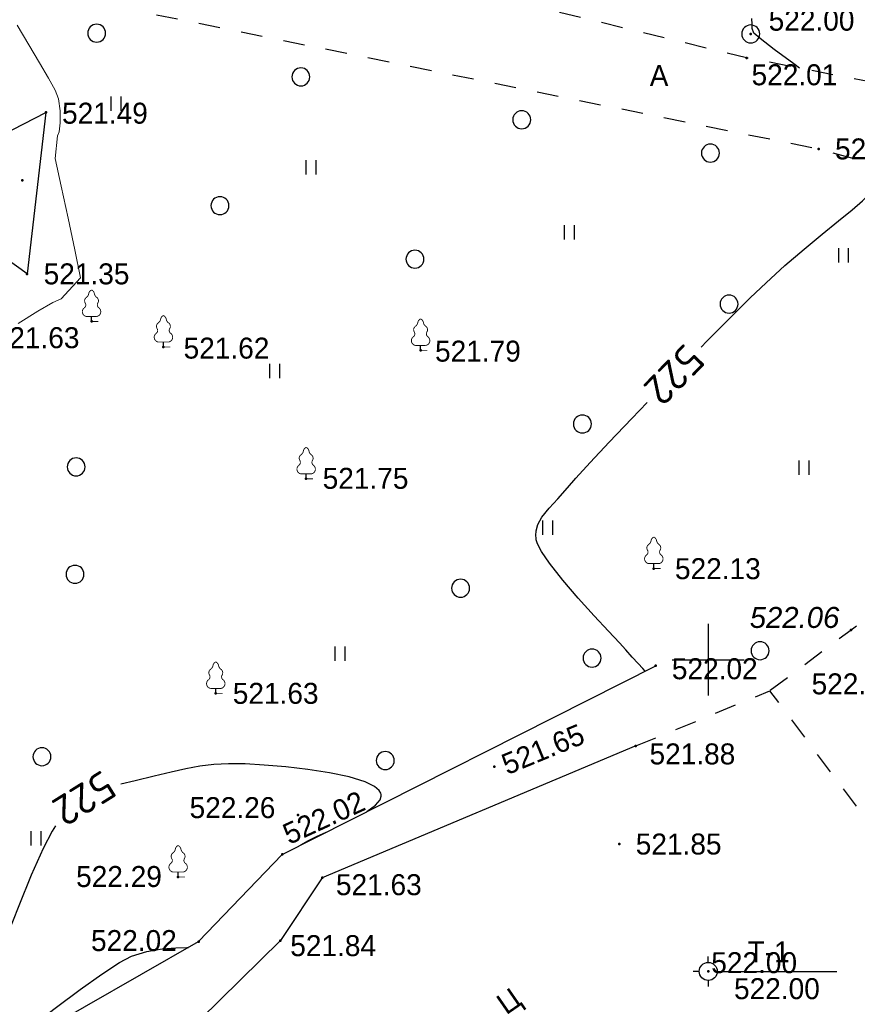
# Model space of a CAD drawing. Header units: millimetres. Extents: x -1999051 to 910003, y -179169 to 459591.
# Tile 369 of 656: x -1776276 to -1741334, y 22313 to 63400. Entities that reach past the tile are written whole.
import ezdxf

# ---------------------------------------------------------------- set-up
doc = ezdxf.new("R2010")
doc.units = ezdxf.units.MM
doc.linetypes.add('Д_ТРОТ_ТРУБА', pattern=[3, 1.5, -1.5])
doc.linetypes.add('ДОРОГИ_СТРОЯЩ', pattern=[9, 8, -1])
for name, color, linetype in [('(001) Сетка', 92, 'Continuous'), ('(003) Пункты', 7, 'Continuous'), ('(004) Точки рельефа', 7, 'Continuous'), ('(004a) Точки рельефа (отк.)', 7, 'Continuous'), ('(022) Возд. Линии', 7, 'Continuous'), ('(025) Дорога', 7, 'Continuous'), ('(031) Горизонтали', 42, 'Continuous'), ('(035) Откосы', 7, 'Continuous'), ('(036) Растительность', 7, 'Continuous'), ('(038) Деревья', 7, 'Continuous'), ('C-TOPO-MAJR', 9, 'Continuous')]:
    doc.layers.add(name, color=color, linetype=linetype)
doc.layers.add('(032) Горизонтали утолщенные', color=32, linetype='Continuous', lineweight=30)
doc.styles.add('BM-431', font='txt')
doc.styles.add('D-431', font='txt')
doc.styles.add('S', font='txtwr', dxfattribs={"oblique": 15})
doc.styles.get("Standard").update_dxf_attribs({"font": 'isocpeui.ttf'})
doc.styles.add('СПДС', font='isocpeur.ttf')
doc.linetypes.add('ОТКОСЫ_НЕУКР', pattern='A,0.5,["|",Standard,S=1.2,R=0,X=0,Y=-1.2],1,["|",Standard,S=0.5,R=0,X=0,Y=-0.5],0.5', length=2)
doc.linetypes.add('ОТКОСЫ_УКРЕП', pattern='A,0.5,["|",Standard,S=1.2,R=0,X=0,Y=-1.2],0.8,[".",Standard,S=1,R=0.1,X=0.1,Y=-1.2],0.1,["|",Standard,S=0.5,R=0,X=0,Y=-0.5],0', length=1.4)

# ---------------------------------------------------------------- blocks, each defined once
blk = doc.blocks.new('d')
at = {"layer": '(038) Деревья'}
blk.add_ellipse((0, 0), major_axis=(0.265, 0.265), ratio=1, start_param=5.497787, end_param=11.780972, dxfattribs=at)
blk = doc.blocks.new('I04010')
for p, q in [((-0.412273, 0.007146), (-0.412273, 1.207146)), ((0.387727, 1.207146), (0.387727, 0.007146))]:
    blk.add_line(p, q)
blk = doc.blocks.new('Setka')
at = {"layer": '(001) Сетка'}
for p, q in [((0, 1.5), (0, -1.5)), ((-1.5, 0), (1.5, 0))]:
    blk.add_line(p, q, dxfattribs=at)
blk = doc.blocks.new('karagach-flat-25-flat-1')
at = {"layer": '(038) Деревья', "const_width": 0.0375}
for points in [[(0, 1.312, 0.246034), (-0.117, 1.159, 0.489079)], [(0, 1.312, -0.246034), (0.117, 1.159, -0.489079)], [(-0.208, 1.009, 0.430853), (-0.255, 0.753, 0.548276)], [(-0.208, 1.009, 0.181567), (-0.117, 1.159, 0.303004)], [(0.208, 1.009, -0.181567), (0.117, 1.159, -0.303004)], [(0.208, 1.009, -0.430853), (0.255, 0.753, -0.548276)], [(-0.315, 0.559, 0.626949), (-0.218, 0.206, 0.702465)], [(-0.315, 0.559, 0.383603), (-0.255, 0.753, 0.352912)], [(0.315, 0.559, -0.626949), (0.218, 0.206, -0.702465)], [(0.315, 0.559, -0.383603), (0.255, 0.753, -0.352912)]]:
    blk.add_lwpolyline(points, format="xyb", dxfattribs=at)
for points in [[(0, 0.206), (-0.218, 0.206)], [(0, 0), (0, 0.206)], [(0, 0.206), (0.218, 0.206)], [(0, 0), (0.281, 0)]]:
    blk.add_lwpolyline(points, dxfattribs=at)
at = {"layer": '(038) Деревья'}
blk.add_lwpolyline([(0, 0), (0, 0.206)], dxfattribs=at)
blk = doc.blocks.new('karagach-flat-32')
at = {"layer": '(038) Деревья', "const_width": 0.0375}
for points in [[(0, 1.312, 0.246034), (-0.117, 1.159, 0.489079)], [(0, 1.312, -0.246034), (0.117, 1.159, -0.489079)], [(-0.208, 1.009, 0.430853), (-0.255, 0.753, 0.548276)], [(-0.208, 1.009, 0.181567), (-0.117, 1.159, 0.303004)], [(0.208, 1.009, -0.181567), (0.117, 1.159, -0.303004)], [(0.208, 1.009, -0.430853), (0.255, 0.753, -0.548276)], [(-0.315, 0.559, 0.626949), (-0.218, 0.206, 0.702465)], [(-0.315, 0.559, 0.383603), (-0.255, 0.753, 0.352912)], [(0.315, 0.559, -0.626949), (0.218, 0.206, -0.702465)], [(0.315, 0.559, -0.383603), (0.255, 0.753, -0.352912)]]:
    blk.add_lwpolyline(points, format="xyb", dxfattribs=at)
for points in [[(0, 0.206), (-0.218, 0.206)], [(0, 0), (0, 0.206)], [(0, 0.206), (0.218, 0.206)], [(0, 0), (0.281, 0)]]:
    blk.add_lwpolyline(points, dxfattribs=at)
at = {"layer": '(038) Деревья'}
blk.add_lwpolyline([(0, 0), (0, 0.206)], dxfattribs=at)
blk = doc.blocks.new('karagach-flat-34')
at = {"layer": '(038) Деревья', "const_width": 0.0375}
for points in [[(0, 1.312, 0.246034), (-0.117, 1.159, 0.489079)], [(0, 1.312, -0.246034), (0.117, 1.159, -0.489079)], [(-0.208, 1.009, 0.430853), (-0.255, 0.753, 0.548276)], [(-0.208, 1.009, 0.181567), (-0.117, 1.159, 0.303004)], [(0.208, 1.009, -0.181567), (0.117, 1.159, -0.303004)], [(0.208, 1.009, -0.430853), (0.255, 0.753, -0.548276)], [(-0.315, 0.559, 0.626949), (-0.218, 0.206, 0.702465)], [(-0.315, 0.559, 0.383603), (-0.255, 0.753, 0.352912)], [(0.315, 0.559, -0.626949), (0.218, 0.206, -0.702465)], [(0.315, 0.559, -0.383603), (0.255, 0.753, -0.352912)]]:
    blk.add_lwpolyline(points, format="xyb", dxfattribs=at)
for points in [[(0, 0.206), (-0.218, 0.206)], [(0, 0), (0, 0.206)], [(0, 0.206), (0.218, 0.206)], [(0, 0), (0.281, 0)]]:
    blk.add_lwpolyline(points, dxfattribs=at)
at = {"layer": '(038) Деревья'}
blk.add_lwpolyline([(0, 0), (0, 0.206)], dxfattribs=at)
blk = doc.blocks.new('karagach-flat-36')
at = {"layer": '(038) Деревья', "const_width": 0.0375}
for points in [[(0, 1.312, 0.246034), (-0.117, 1.159, 0.489079)], [(0, 1.312, -0.246034), (0.117, 1.159, -0.489079)], [(-0.208, 1.009, 0.430853), (-0.255, 0.753, 0.548276)], [(-0.208, 1.009, 0.181567), (-0.117, 1.159, 0.303004)], [(0.208, 1.009, -0.181567), (0.117, 1.159, -0.303004)], [(0.208, 1.009, -0.430853), (0.255, 0.753, -0.548276)], [(-0.315, 0.559, 0.626949), (-0.218, 0.206, 0.702465)], [(-0.315, 0.559, 0.383603), (-0.255, 0.753, 0.352912)], [(0.315, 0.559, -0.626949), (0.218, 0.206, -0.702465)], [(0.315, 0.559, -0.383603), (0.255, 0.753, -0.352912)]]:
    blk.add_lwpolyline(points, format="xyb", dxfattribs=at)
for points in [[(0, 0.206), (-0.218, 0.206)], [(0, 0), (0, 0.206)], [(0, 0.206), (0.218, 0.206)], [(0, 0), (0.281, 0)]]:
    blk.add_lwpolyline(points, dxfattribs=at)
at = {"layer": '(038) Деревья'}
blk.add_lwpolyline([(0, 0), (0, 0.206)], dxfattribs=at)
blk = doc.blocks.new('karagach-flat-37')
at = {"layer": '(038) Деревья', "const_width": 0.0375}
for points in [[(0, 1.312, 0.246034), (-0.117, 1.159, 0.489079)], [(0, 1.312, -0.246034), (0.117, 1.159, -0.489079)], [(-0.208, 1.009, 0.430853), (-0.255, 0.753, 0.548276)], [(-0.208, 1.009, 0.181567), (-0.117, 1.159, 0.303004)], [(0.208, 1.009, -0.181567), (0.117, 1.159, -0.303004)], [(0.208, 1.009, -0.430853), (0.255, 0.753, -0.548276)], [(-0.315, 0.559, 0.626949), (-0.218, 0.206, 0.702465)], [(-0.315, 0.559, 0.383603), (-0.255, 0.753, 0.352912)], [(0.315, 0.559, -0.626949), (0.218, 0.206, -0.702465)], [(0.315, 0.559, -0.383603), (0.255, 0.753, -0.352912)]]:
    blk.add_lwpolyline(points, format="xyb", dxfattribs=at)
for points in [[(0, 0.206), (-0.218, 0.206)], [(0, 0), (0, 0.206)], [(0, 0.206), (0.218, 0.206)], [(0, 0), (0.281, 0)]]:
    blk.add_lwpolyline(points, dxfattribs=at)
at = {"layer": '(038) Деревья'}
blk.add_lwpolyline([(0, 0), (0, 0.206)], dxfattribs=at)
blk = doc.blocks.new('karagach-flat-35-flat-1')
at = {"layer": '(038) Деревья', "const_width": 0.0375}
for points in [[(0, 1.312, 0.246034), (-0.117, 1.159, 0.489079)], [(0, 1.312, -0.246034), (0.117, 1.159, -0.489079)], [(-0.208, 1.009, 0.430853), (-0.255, 0.753, 0.548276)], [(-0.208, 1.009, 0.181567), (-0.117, 1.159, 0.303004)], [(0.208, 1.009, -0.181567), (0.117, 1.159, -0.303004)], [(0.208, 1.009, -0.430853), (0.255, 0.753, -0.548276)], [(-0.315, 0.559, 0.626949), (-0.218, 0.206, 0.702465)], [(-0.315, 0.559, 0.383603), (-0.255, 0.753, 0.352912)], [(0.315, 0.559, -0.626949), (0.218, 0.206, -0.702465)], [(0.315, 0.559, -0.383603), (0.255, 0.753, -0.352912)]]:
    blk.add_lwpolyline(points, format="xyb", dxfattribs=at)
for points in [[(0, 0.206), (-0.218, 0.206)], [(0, 0), (0, 0.206)], [(0, 0.206), (0.218, 0.206)], [(0, 0), (0.281, 0)]]:
    blk.add_lwpolyline(points, dxfattribs=at)
at = {"layer": '(038) Деревья'}
blk.add_lwpolyline([(0, 0), (0, 0.206)], dxfattribs=at)
blk = doc.blocks.new('karagach-flat-33-flat-1')
at = {"layer": '(038) Деревья', "const_width": 0.0375}
for points in [[(0, 1.312, 0.246034), (-0.117, 1.159, 0.489079)], [(0, 1.312, -0.246034), (0.117, 1.159, -0.489079)], [(-0.208, 1.009, 0.430853), (-0.255, 0.753, 0.548276)], [(-0.208, 1.009, 0.181567), (-0.117, 1.159, 0.303004)], [(0.208, 1.009, -0.181567), (0.117, 1.159, -0.303004)], [(0.208, 1.009, -0.430853), (0.255, 0.753, -0.548276)], [(-0.315, 0.559, 0.626949), (-0.218, 0.206, 0.702465)], [(-0.315, 0.559, 0.383603), (-0.255, 0.753, 0.352912)], [(0.315, 0.559, -0.626949), (0.218, 0.206, -0.702465)], [(0.315, 0.559, -0.383603), (0.255, 0.753, -0.352912)]]:
    blk.add_lwpolyline(points, format="xyb", dxfattribs=at)
for points in [[(0, 0.206), (-0.218, 0.206)], [(0, 0), (0, 0.206)], [(0, 0.206), (0.218, 0.206)], [(0, 0), (0.281, 0)]]:
    blk.add_lwpolyline(points, dxfattribs=at)
at = {"layer": '(038) Деревья'}
blk.add_lwpolyline([(0, 0), (0, 0.206)], dxfattribs=at)
blk = doc.blocks.new('I00050-flat-2-flat-1-flat-1')
at = {"layer": '(003) Пункты'}
for p, q in [((0, 0.367), (0, 0.617)), ((0, -0.015), (0, 0.015)), ((-0.375, -0.008), (-0.625, -0.008)), ((0, -0.383), (0, -0.633)), ((0.375, -0.008), (0.625, -0.008))]:
    blk.add_line(p, q, dxfattribs=at)
blk.add_circle((0, -0.008), 0.375, dxfattribs=at)
at = {"layer": '(003) Пункты', "style": 'S', "oblique": 15}
blk.add_attdef('N', (-1.898, -0.339), '', height=1, dxfattribs=at)
at = {"color": 4, "style": 'S', "oblique": 15}
for tag, p in [('C', (0.724, 0.085)), ('Z', (0.789, -1.11))]:
    blk.add_attdef(tag, p, '', height=1, dxfattribs=at)
blk = doc.blocks.new('A$C05d28b1e')
at = {"layer": '(003) Пункты', "ltscale": 600}
blk.add_line((34960, 24823), (39696, 24823), dxfattribs=at)
at = {"layer": '(004) Точки рельефа', "color": 7, "linetype": 'ByBlock', "lineweight": -2}
for p in [(36108, 63942), (35933, 62943), (6700, 60670), (38937, 59146), (5723, 57828), (5917, 53926), (8607, 51946), (11606, 50880), (22334, 50739), (17560, 45378), (32063, 41634), (40293, 39065), (32147, 37578), (13790, 36426), (31313, 34229), (25416, 33360), (30624, 30144), (16560, 29702), (12219, 28764), (18232, 28730), (13070, 26067), (16486, 26110), (34335, 24831)]:
    blk.add_point(p, dxfattribs=at)
at = {"layer": '(004a) Точки рельефа (отк.)', "color": 7, "linetype": 'ByBlock', "lineweight": -2}
blk.add_point((17216, 31349), dxfattribs=at)
at = {"layer": '(025) Дорога', "linetype": 'Д_ТРОТ_ТРУБА', "ltscale": 600, "flags": 128}
for points in [[(96975, 76152), (91663, 70018), (77743, 60511), (77407, 60141), (71543, 56980), (67628, 56398), (63649, 57538), (35933, 62943), (-1136, 71955), (-2270, 72968), (-11178, 84489), (-11295, 84899), (-11231, 85387), (2620, 97018), (30185, 117380)], [(31313, 34229), (36909, 36534)], [(41591, 30273), (36909, 36534)]]:
    blk.add_lwpolyline(points, dxfattribs=at)
at = {"layer": '(032) Горизонтали утолщенные', "color": 32, "linetype": 'Continuous', "lineweight": 30, "ltscale": 600}
for points in [[(38147, 62511), (37900, 62696), (37091, 63295), (36494, 63749), (36232, 63979), (36167, 64174), (36167, 64357), (36153, 64583)], [(17343, 30098), (17633, 30273), (18019, 30463), (18390, 30627)], [(4145, 20964), (4486, 21256), (5243, 21868), (6157, 22582), (7148, 23334), (8135, 24062), (9038, 24701), (9776, 25188), (10270, 25461), (10911, 25660), (11549, 25763), (12126, 25804), (12578, 25820), (12650, 25827)]]:
    blk.add_lwpolyline(points, dxfattribs=at)
at = {"linetype": 'ОТКОСЫ_УКРЕП', "ltscale": 600}
blk.add_lwpolyline([(771, 57612), (6700, 60670), (5917, 53926), (771, 57612)], dxfattribs=at)
at = {"layer": '(001) Сетка', "xscale": 1000, "yscale": 1000, "zscale": 1000}
blk.add_blockref('Setka', (34335, 37831), dxfattribs=at)
at = {"layer": '(022) Возд. Линии', "xscale": 1000, "yscale": 1000, "zscale": 1000}
for name, p in [('karagach-flat-37', (8607, 51946)), ('karagach-flat-36', (11606, 50880)), ('karagach-flat-32', (22334, 50739)), ('karagach-flat-34', (17560, 45378)), ('karagach-flat-25-flat-1', (32063, 41634)), ('karagach-flat-33-flat-1', (13790, 36426)), ('karagach-flat-35-flat-1', (12219, 28764)), ('I00050-flat-2-flat-1-flat-1', (34335, 24831))]:
    blk.add_blockref(name, p, dxfattribs=at)
at = {"layer": '(036) Растительность', "linetype": 'Continuous', "xscale": 500, "yscale": 500, "zscale": 500}
for p in [(9633, 60724), (17765, 58077), (28546, 55359), (39983, 54400), (16253, 49572), (38334, 45540), (27645, 43041), (18981, 37782), (6296, 30069)]:
    blk.add_blockref('I04010', p, dxfattribs=at)
at = {"layer": '(038) Деревья', "linetype": 'Continuous', "xscale": 1000, "yscale": 1000, "zscale": 1000}
for p in [(8820, 63974), (36108, 63942), (17339, 62151), (26554, 60361), (34426, 58970), (13964, 56777), (22099, 54543), (35202, 52670), (29086, 47666), (7965, 45876), (7917, 41393), (24003, 40813), (29488, 37898), (36496, 38205), (6538, 33782), (20860, 33622)]:
    blk.add_blockref('d', p, dxfattribs=at)
at = {"layer": '(003) Пункты', "style": 'D-431'}
for s, p in [('T-1', (35976, 25200)), ('522.00', (35410, 23665))]:
    blk.add_text(s, height=875, dxfattribs=at).set_placement(p)
at = {"layer": '(004) Точки рельефа', "linetype": 'ByBlock', "char_height": 875, "attachment_point": 4, "style": 'D-431'}
for s, insert in [('522.00', (36855, 64510)), ('522.01', (36141, 62232)), ('521.49', (7377, 60629)), ('521.94', (39624, 59138)), ('521.35', (6609, 53924)), ('521.63', (4524, 51261)), ('521.62', (12447, 50826)), ('521.79', (22937, 50700)), ('521.75', (18249, 45392)), ('522.13', (32946, 41622)), ('{\\fArial|b0|i1|c204|p32;522.06}', (36065, 39587)), ('522.02', (32816, 37446)), ('521.63', (14499, 36420)), ('522.10', (38645, 36816)), ('521.88', (31884, 33892)), ('521.85', (31310, 30132)), ('522.29', (7963, 28776)), ('521.63', (18802, 28435)), ('522.02', (8585, 26103)), ('521.84', (16897, 25892))]:
    blk.add_mtext(s, dxfattribs=dict(at, insert=insert))
for s, insert, rotation in [('521.65', (25785, 33409), 22.3582), ('522.02', (16673, 30490), 24.6937)]:
    blk.add_mtext(s, dxfattribs=dict(at, insert=insert, rotation=rotation))
at = {"layer": '(004a) Точки рельефа (отк.)', "linetype": 'ByBlock', "char_height": 875, "attachment_point": 4, "style": 'D-431'}
for s, insert in [('522.26', (12697, 31651)), ('522.00', (34460, 25181))]:
    blk.add_mtext(s, dxfattribs=dict(at, insert=insert))
at = {"layer": '(025) Дорога', "linetype": 'ДОРОГИ_СТРОЯЩ', "style": 'BM-431'}
blk.add_text('A', height=875, dxfattribs=at).set_placement((31893, 61766))
blk.add_text('Ц', height=875, rotation=34.6976, dxfattribs=at).set_placement((25908, 22986, -492))
at = {"layer": 'C-TOPO-MAJR', "color": 32, "linetype": 'Continuous', "lineweight": 30, "char_height": 1250, "width": 2398.75, "attachment_point": 5, "style": 'СПДС', "bg_fill": 3, "box_fill_scale": 1.254, "bg_fill_color": 256, "bg_fill_true_color": 13158600, "bg_fill_transparency": 0}
for insert, rotation in [((32909, 49723), 225.7628), ((8294, 32045), 211.9439)]:
    blk.add_mtext('522', dxfattribs=dict(at, insert=insert, rotation=rotation))
at = {"layer": '(025) Дорога', "linetype": 'Д_ТРОТ_ТРУБА', "ltscale": 600, "flags": 128}
blk.add_lwpolyline([(-2596, 13263), (-3144, 13637), (-13462, 28471), (-17211, 34931), (-24202, 51467), (-24593, 54534), (-22584, 57991), (-18196, 60973), (-5102, 68075), (38937, 59146), (59831, 53401), (40293, 39065), (36909, 36534)], dxfattribs=at)
at = {"layer": '(031) Горизонтали', "color": 42, "linetype": 'Continuous', "lineweight": 0, "ltscale": 600}
blk.add_lwpolyline([(5539, 51865), (6364, 52371), (6998, 52733), (7335, 52882), (8147, 53760), (8147, 53760), (8147, 53760), (8147, 53760), (8147, 53760), (8147, 53760), (7913, 54930), (7631, 56261), (7345, 57586), (7095, 58741), (7191, 59691), (7191, 59691), (7191, 59691), (7191, 59691), (7191, 59691), (7191, 59691), (7191, 59691), (7191, 59691), (7250, 59858), (7298, 60236), (7303, 60727), (7235, 61234), (7091, 61593), (6813, 62103), (6435, 62740), (5990, 63483), (5510, 64307)], dxfattribs=at)
at = {"layer": '(032) Горизонтали утолщенные', "color": 32, "linetype": 'Continuous', "lineweight": 30, "ltscale": 600}
for points in [[(34041, 50877), (34280, 51121), (35250, 52096), (36089, 52928), (36745, 53561), (37536, 54280), (38329, 54960), (39085, 55584), (39768, 56138), (40342, 56608), (40769, 56979), (41013, 57237), (41226, 57542), (41377, 57809), (41468, 58091), (41500, 58441)], [(31701, 37353), (31602, 37456), (31406, 37670), (31164, 37940), (30900, 38245), (30638, 38529), (30170, 39024), (29571, 39667), (28911, 40395), (28267, 41146), (27709, 41856), (27376, 42352), (27216, 42662), (27161, 42830), (27151, 42902), (27148, 43007), (27162, 43203), (27229, 43467), (27393, 43782), (27691, 44152), (28058, 44544), (28458, 45008), (28804, 45411), (29403, 46064), (30201, 46912), (31142, 47898), (31784, 48563)], [(20098, 31489), (20457, 31757), (20643, 31983), (20692, 32130), (20690, 32201), (20674, 32260), (20605, 32375), (20416, 32535), (20025, 32728), (19354, 32936), (18538, 33109), (17635, 33249), (16706, 33357), (15809, 33435), (15014, 33478), (14326, 33483), (13710, 33451), (13129, 33383), (12545, 33278), (11923, 33138), (11225, 32964), (10422, 32774), (9828, 32639)], [(7103, 30901), (6963, 30673), (6591, 29950), (6089, 28834), (5568, 27563), (5050, 26220), (4555, 24891), (4108, 23662), (3728, 22616), (3439, 21838), (3262, 21415), (2995, 21005), (2694, 20646), (2428, 20335), (2287, 20119), (2246, 19975), (2257, 19887), (2276, 19845), (2307, 19807), (2402, 19748), (2616, 19697), (2656, 19695)]]:
    blk.add_lwpolyline(points, dxfattribs=at)
at = {"layer": '(035) Откосы', "linetype": 'ОТКОСЫ_НЕУКР', "ltscale": 600}
for points in [[(-3144, 13637), (3538, 20617), (13070, 26067), (16560, 29702), (32147, 37578)], [(31313, 34229), (18232, 28730), (16486, 26110), (10621, 20343), (5487, 18347), (-1712, 12644)]]:
    blk.add_lwpolyline(points, dxfattribs=at)

msp = doc.modelspace()

# ---------------------------------------------------------------- block references
at = {"color": 5, "lineweight": 50}
msp.add_blockref('A$C05d28b1e', (-1781886.09, -1136.91), dxfattribs=at)

doc.saveas('drawing.dxf')
